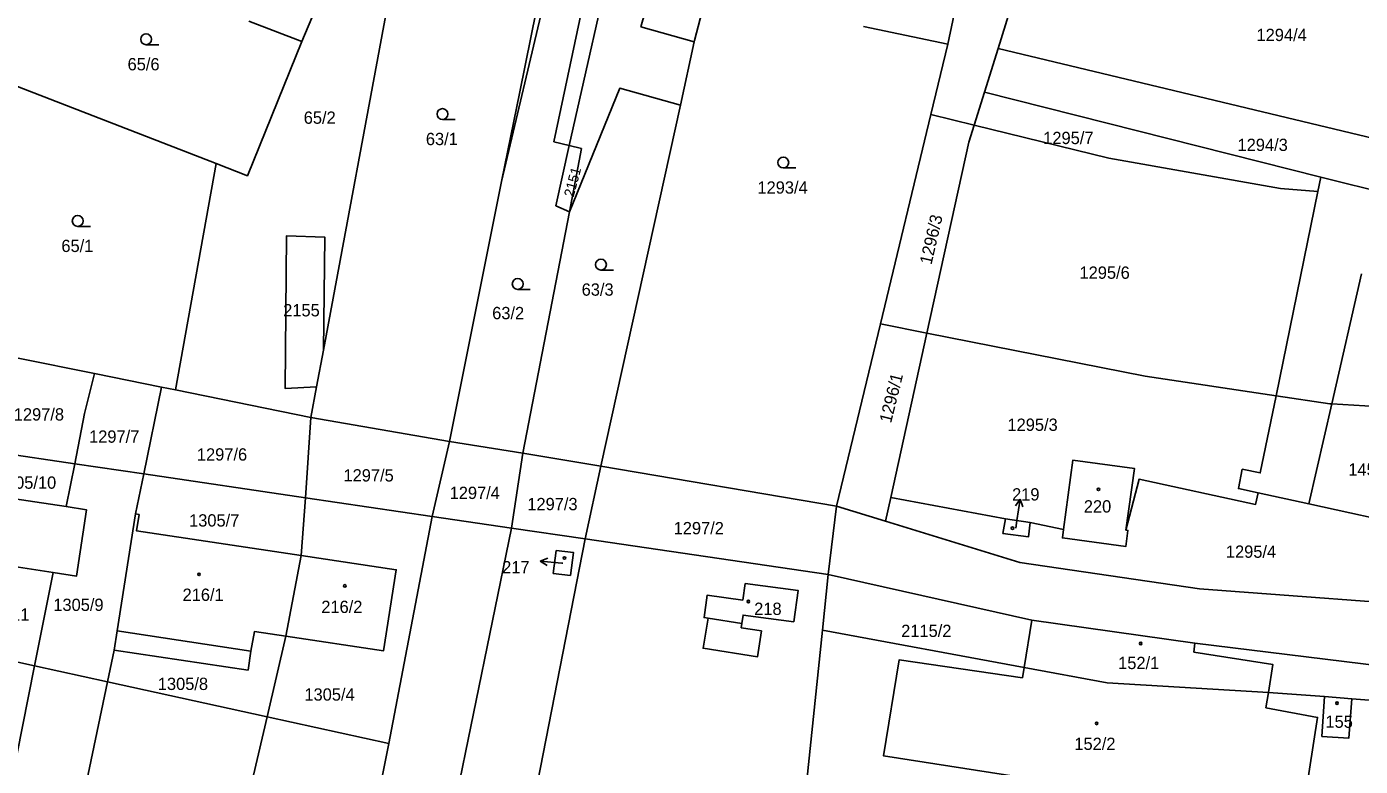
# Model space of a CAD drawing. Extents: x -776734 to -748832, y -1118122 to -976986.
# Drawn here: x -750683.1 to -750498.5, y -1113795.7 to -1113693.4 of the extents above; entities that cross this region are included whole.
import ezdxf

# ---------------------------------------------------------------- set-up
doc = ezdxf.new("R2010")
doc.units = 0
for name, color, linetype in [('KM_Hranice parcel', 7, 'Continuous'), ('KM_Parcelní čísla', 7, 'Continuous'), ('KM_Pop  PČ popisy', 7, 'Continuous'), ('KM_Vnitřní kresba', 7, 'Continuous'), ('KM_Značky budov', 7, 'Continuous'), ('KM_Značky kultur', 7, 'Continuous')]:
    doc.layers.add(name, color=color, linetype=linetype)

msp = doc.modelspace()

# ---------------------------------------------------------------- linework, layer by layer
at = {"layer": 'KM_Hranice parcel'}
for p, q in [((-750628.8, -1113667.14), (-750642.02, -1113738.14)), ((-750541.7, -1113674.15), (-750548.66, -1113696.39)), ((-750609.44, -1113681.25), (-750617.38, -1113714.81)), ((-750555.6, -1113695.8), (-750553.14, -1113684.03)), ((-750652.34, -1113692.61), (-750645, -1113695.43)), ((-750567.27, -1113693.37), (-750555.6, -1113695.8)), ((-750557.95, -1113705.52), (-750555.6, -1113695.8)), ((-750548.66, -1113696.39), (-750550.55, -1113702.44)), ((-750475.16, -1113713.99), (-750548.66, -1113696.39)), ((-750656.89, -1113712.33), (-750689.85, -1113699.57)), ((-750551.97, -1113706.99), (-750550.55, -1113702.44)), ((-750550.55, -1113702.44), (-750504, -1113714.18)), ((-750603.63, -1113754.15), (-750592.63, -1113704.23)), ((-750564.95, -1113734.49), (-750557.95, -1113705.52)), ((-750557.95, -1113705.52), (-750551.97, -1113706.99)), ((-750608, -1113709.82), (-750610.16, -1113709.31)), ((-750609.88, -1113718.15), (-750608, -1113709.82)), ((-750608, -1113709.82), (-750606.3, -1113710.22)), ((-750606.3, -1113710.22), (-750607.99, -1113719)), ((-750662.51, -1113743.62), (-750656.89, -1113712.33)), ((-750624.57, -1113750.73), (-750617.38, -1113714.81)), ((-750504, -1113714.18), (-750504.41, -1113716.19)), ((-750489.22, -1113717.91), (-750504, -1113714.18)), ((-750504.41, -1113716.19), (-750510.19, -1113744.43)), ((-750614.43, -1113752.38), (-750607.99, -1113719)), ((-750607.99, -1113719), (-750609.88, -1113718.15)), ((-750571.03, -1113759.68), (-750564.95, -1113734.49)), ((-750558.52, -1113735.76), (-750564.95, -1113734.49)), ((-750558.52, -1113735.76), (-750563.52, -1113758.51)), ((-750684.26, -1113739.23), (-750673.73, -1113741.35)), ((-750642.02, -1113738.14), (-750642.97, -1113743.21)), ((-750673.73, -1113741.35), (-750664.43, -1113743.23)), ((-750664.43, -1113743.23), (-750666.9, -1113755.23)), ((-750664.43, -1113743.23), (-750662.51, -1113743.62)), ((-750642.97, -1113743.21), (-750643.75, -1113747.41)), ((-750662.51, -1113743.62), (-750643.75, -1113747.41)), ((-750643.75, -1113747.41), (-750644.53, -1113758.52)), ((-750643.75, -1113747.41), (-750624.57, -1113750.73)), ((-750624.57, -1113750.73), (-750626.99, -1113761.1)), ((-750624.57, -1113750.73), (-750614.43, -1113752.38)), ((-750687.05, -1113752.27), (-750676.45, -1113753.83)), ((-750614.43, -1113752.38), (-750616.02, -1113762.71)), ((-750614.43, -1113752.38), (-750603.63, -1113754.15)), ((-750676.45, -1113753.83), (-750677.63, -1113759.76)), ((-750676.45, -1113753.83), (-750666.9, -1113755.23)), ((-750603.63, -1113754.15), (-750605.82, -1113764.21)), ((-750603.63, -1113754.15), (-750571.03, -1113759.68)), ((-750666.9, -1113755.23), (-750668.04, -1113760.76)), ((-750666.9, -1113755.23), (-750644.53, -1113758.52)), ((-750677.63, -1113759.76), (-750688.21, -1113758.16)), ((-750644.53, -1113758.52), (-750645.09, -1113766.51)), ((-750626.99, -1113761.1), (-750644.53, -1113758.52)), ((-750571.03, -1113759.68), (-750572.18, -1113769.16)), ((-750564.24, -1113761.77), (-750571.03, -1113759.68)), ((-750563.52, -1113758.51), (-750564.24, -1113761.77)), ((-750563.52, -1113758.51), (-750547.64, -1113761.45)), ((-750667.54, -1113760.85), (-750668.04, -1113760.76)), ((-750632.98, -1113792.5), (-750626.99, -1113761.1)), ((-750626.99, -1113761.1), (-750616.02, -1113762.71)), ((-750544.2, -1113761.96), (-750547.64, -1113761.45)), ((-750616.02, -1113762.71), (-750605.82, -1113764.21)), ((-750544.2, -1113761.96), (-750539.6, -1113762.94)), ((-750605.82, -1113764.21), (-750619.61, -1113835.03)), ((-750605.82, -1113764.21), (-750572.18, -1113769.16)), ((-750690.01, -1113767.27), (-750679.45, -1113768.86)), ((-750645.09, -1113766.51), (-750647.22, -1113777.66)), ((-750679.45, -1113768.86), (-750682.02, -1113781.77)), ((-750572.18, -1113769.16), (-750572.98, -1113776.85)), ((-750572.18, -1113769.16), (-750544, -1113775.45)), ((-750544, -1113775.45), (-750545.06, -1113781.98)), ((-750521.43, -1113778.62), (-750544, -1113775.45)), ((-750647.22, -1113777.66), (-750649.83, -1113788.82)), ((-750572.98, -1113776.85), (-750576.28, -1113808.6)), ((-750572.98, -1113776.85), (-750545.06, -1113781.98)), ((-750692.43, -1113779.5), (-750682.02, -1113781.77)), ((-750670.97, -1113779.6), (-750671.89, -1113783.99)), ((-750682.02, -1113781.77), (-750671.89, -1113783.99)), ((-750545.06, -1113781.98), (-750545.29, -1113783.44)), ((-750671.89, -1113783.99), (-750677.92, -1113812.71)), ((-750671.89, -1113783.99), (-750649.83, -1113788.82)), ((-750511.24, -1113785.44), (-750503.48, -1113786.01)), ((-750499.72, -1113786.31), (-750503.48, -1113786.01)), ((-750499.72, -1113786.31), (-750487.35, -1113787.31)), ((-750649.83, -1113788.82), (-750656.44, -1113817.12)), ((-750649.83, -1113788.82), (-750632.98, -1113792.5))]:
    msp.add_line(p, q, dxfattribs=at)
for points in [[(-750592.63, -1113704.23), (-750590.7, -1113695.51), (-750590.66, -1113695.32), (-750583.32, -1113667.22)], [(-750646.98, -1113673.23), (-750637.24, -1113676.97), (-750645, -1113695.43)], [(-750608.34, -1113676.58), (-750601.4, -1113680.66), (-750608, -1113709.82)], [(-750617.38, -1113714.81), (-750614.85, -1113702.39), (-750611.04, -1113683.71), (-750610.51, -1113681.55)], [(-750610.16, -1113709.31), (-750606.26, -1113691.06), (-750608.73, -1113690.47), (-750607.35, -1113680.66)], [(-750645, -1113695.43), (-750652.55, -1113714.01), (-750656.89, -1113712.33)], [(-750607.99, -1113719), (-750601.01, -1113701.9), (-750592.63, -1113704.23)], [(-750551.97, -1113706.99), (-750552.72, -1113709.37), (-750558.52, -1113735.76)], [(-750504.41, -1113716.19), (-750509.56, -1113715.79), (-750533.31, -1113711.58), (-750551.97, -1113706.99)], [(-750642.97, -1113743.21), (-750647.33, -1113743.41), (-750647.15, -1113722.32), (-750641.81, -1113722.5), (-750642.02, -1113738.14)], [(-750510.19, -1113744.43), (-750528.29, -1113741.73), (-750558.52, -1113735.76)], [(-750673.73, -1113741.35), (-750675.07, -1113746.9), (-750676.45, -1113753.83)], [(-750510.19, -1113744.43), (-750512.37, -1113755.09), (-750514.86, -1113754.58), (-750515.4, -1113757.25), (-750512.67, -1113757.85)], [(-750510.19, -1113744.43), (-750502.76, -1113745.54), (-750502.47, -1113745.56), (-750487.25, -1113746.48), (-750479.66, -1113746.94)], [(-750530.99, -1113763.01), (-750529.79, -1113754.48), (-750538.3, -1113753.32), (-750539.6, -1113762.94)], [(-750530.99, -1113763.01), (-750529.15, -1113755.97), (-750513.02, -1113759.46), (-750512.67, -1113757.85)], [(-750512.67, -1113757.85), (-750505.64, -1113759.39), (-750490.94, -1113762.6), (-750483.39, -1113764.25)], [(-750679.45, -1113768.86), (-750676.18, -1113769.35), (-750674.82, -1113760.19), (-750677.63, -1113759.76)], [(-750668.04, -1113760.76), (-750670.55, -1113776.92), (-750670.97, -1113779.6)], [(-750645.09, -1113766.51), (-750667.91, -1113763.09), (-750667.54, -1113760.85)], [(-750564.24, -1113761.77), (-750545.67, -1113767.49), (-750520.78, -1113771.12), (-750483.75, -1113773.87)], [(-750547.64, -1113761.45), (-750548, -1113763.47), (-750544.47, -1113763.95), (-750544.2, -1113761.96)], [(-750616.02, -1113762.71), (-750655.44, -1113954.92), (-750656.98, -1113962.87)], [(-750539.6, -1113762.94), (-750539.75, -1113764.07), (-750531, -1113765.29), (-750530.68, -1113763.05), (-750530.99, -1113763.01)], [(-750647.22, -1113777.66), (-750633.71, -1113779.69), (-750631.94, -1113768.49), (-750645.09, -1113766.51)], [(-750609.82, -1113765.83), (-750610.22, -1113769), (-750607.82, -1113769.28)], [(-750607.82, -1113769.28), (-750607.44, -1113766.08), (-750609.82, -1113765.83)], [(-750583.66, -1113770.38), (-750584, -1113772.67), (-750588.94, -1113772.01), (-750589.35, -1113775.09), (-750588.76, -1113775.18), (-750589.48, -1113779.33), (-750581.96, -1113780.53), (-750581.42, -1113776.94), (-750584.2, -1113776.51), (-750584.11, -1113775.93), (-750583.95, -1113774.76), (-750576.92, -1113775.68)], [(-750576.92, -1113775.68), (-750576.34, -1113771.33), (-750583.66, -1113770.38)], [(-750670.97, -1113779.6), (-750652.46, -1113782.35), (-750652.05, -1113779.74), (-750651.56, -1113777.01), (-750647.22, -1113777.66)], [(-750511.24, -1113785.44), (-750510.63, -1113781.6), (-750521.56, -1113779.86), (-750521.43, -1113778.62)], [(-750521.43, -1113778.62), (-750490.63, -1113782.43), (-750379.91, -1113791.76)], [(-750682.02, -1113781.77), (-750689.44, -1113819.04), (-750696.47, -1113853.81), (-750711.73, -1113927.62), (-750726.52, -1114009), (-750735.7, -1114074.08)], [(-750545.29, -1113783.44), (-750562.36, -1113780.95), (-750564.5, -1113794.22), (-750540.53, -1113797.95), (-750536.71, -1113799.35), (-750531.57, -1113800.11), (-750532.13, -1113803.44), (-750534.69, -1113803.06), (-750535.35, -1113807.43), (-750526.44, -1113808.76), (-750526.5, -1113809.3), (-750516.99, -1113810.76), (-750516.33, -1113805.85), (-750512.74, -1113806.39), (-750512.05, -1113803), (-750506.74, -1113803.79), (-750504.44, -1113788.89), (-750511.58, -1113787.57), (-750511.24, -1113785.44)], [(-750545.06, -1113781.98), (-750533.56, -1113784.1), (-750511.24, -1113785.44)], [(-750503.48, -1113786.01), (-750503.85, -1113791.53), (-750500.12, -1113791.79), (-750499.72, -1113786.31)], [(-750666.69, -1113961.47), (-750648.27, -1113866.49), (-750645.15, -1113853.14), (-750632.98, -1113792.5)]]:
    msp.add_lwpolyline(points, dxfattribs=at)
at = {"layer": 'KM_Pop  PČ popisy'}
for p, q in [((-750545.581, -1113758.726), (-750546.232, -1113759.637)), ((-750546.05, -1113761.69), (-750545.581, -1113758.726)), ((-750545.581, -1113758.726), (-750545.243, -1113759.793)), ((-750546.21, -1113762.74), (-750546.05, -1113761.69)), ((-750612.02, -1113767.308), (-750610.978, -1113766.897)), ((-750609.03, -1113767.57), (-750612.02, -1113767.308)), ((-750612.02, -1113767.308), (-750611.066, -1113767.895)), ((-750608.9, -1113767.58), (-750609.03, -1113767.57))]:
    msp.add_line(p, q, dxfattribs=at)
at = {"layer": 'KM_Vnitřní kresba'}
for p, q in [((-750595.41, -1113683.84), (-750598.08, -1113693.42)), ((-750598.08, -1113693.42), (-750590.7, -1113695.51)), ((-750502.47, -1113745.56), (-750498.35, -1113727.56)), ((-750505.64, -1113759.39), (-750502.47, -1113745.56)), ((-750584.11, -1113775.93), (-750588.76, -1113775.18)), ((-750670.55, -1113776.92), (-750652.05, -1113779.74))]:
    msp.add_line(p, q, dxfattribs=at)
at = {"layer": 'KM_Značky budov'}
for centre in [(-750534.7568, -1113757.3592), (-750546.6668, -1113762.7392), (-750608.6668, -1113766.8592), (-750659.2368, -1113769.1192), (-750639.0568, -1113770.7192), (-750583.2168, -1113772.8792), (-750528.9168, -1113778.6792), (-750501.7568, -1113786.9292), (-750535.0168, -1113789.7292)]:
    msp.add_circle(centre, 0.175, dxfattribs=at)
at = {"layer": 'KM_Značky kultur'}
for p, q in [((-750666.563, -1113695.88), (-750664.813, -1113695.88)), ((-750625.553, -1113706.22), (-750623.803, -1113706.22)), ((-750578.383, -1113712.93), (-750576.633, -1113712.93)), ((-750676.033, -1113721), (-750674.283, -1113721)), ((-750603.613, -1113727.04), (-750601.863, -1113727.04)), ((-750615.143, -1113729.72), (-750613.393, -1113729.72))]:
    msp.add_line(p, q, dxfattribs=at)
for centre in [(-750666.5629, -1113695.1298), (-750625.5529, -1113705.4698), (-750578.3829, -1113712.1798), (-750676.0329, -1113720.2498), (-750603.6129, -1113726.2898), (-750615.1429, -1113728.9698)]:
    msp.add_circle(centre, 0.75, dxfattribs=at)

# ---------------------------------------------------------------- texts
at = {"layer": 'KM_Parcelní čísla'}
for s, p in [('1294/4', (-750512.89, -1113695.38)), ('65/6', (-750669.13, -1113699.43)), ('65/2', (-750644.75, -1113706.82)), ('63/1', (-750627.85, -1113709.77)), ('1295/7', (-750542.407, -1113709.63)), ('1294/3', (-750515.517, -1113710.58)), ('1293/4', (-750581.96, -1113716.48)), ('65/1', (-750678.29, -1113724.55)), ('1295/6', (-750537.387, -1113728.25)), ('63/3', (-750606.29, -1113730.59)), ('2155', (-750647.594, -1113733.45)), ('63/2', (-750618.67, -1113733.84)), ('1297/8', (-750684.877, -1113747.85)), ('1295/3', (-750547.357, -1113749.28)), ('1297/7', (-750674.457, -1113750.92)), ('1297/6', (-750659.537, -1113753.39)), ('145/2', (-750500.19, -1113755.47)), ('1305/10', (-750687.226, -1113757.28)), ('1297/5', (-750639.247, -1113756.28)), ('1297/4', (-750624.557, -1113758.7)), ('219', (-750546.72, -1113758.91)), ('1297/3', (-750613.807, -1113760.25)), ('220', (-750536.79, -1113760.57)), ('1305/7', (-750660.617, -1113762.51)), ('1297/2', (-750593.557, -1113763.58)), ('1295/4', (-750517.13, -1113766.83)), ('217', (-750617.29, -1113768.98)), ('216/1', (-750661.52, -1113772.79)), ('1305/9', (-750679.407, -1113774.18)), ('216/2', (-750642.32, -1113774.46)), ('1305/11', (-750690.936, -1113775.52)), ('218', (-750582.41, -1113774.73)), ('2115/2', (-750562.067, -1113777.78)), ('152/1', (-750532.04, -1113782.22)), ('1305/8', (-750664.947, -1113785.11)), ('1305/4', (-750644.657, -1113786.58)), ('155', (-750503.35, -1113790.34)), ('152/2', (-750538.1, -1113793.4))]:
    msp.add_text(s, height=1.7, dxfattribs=at).set_placement(p)
for s, height, rotation, p in [('2151', 1.4, 75, (-750607.417, -1113717.057)), ('1296/3', 1.7, 77, (-750557.879, -1113726.387)), ('1296/1', 1.7, 76, (-750563.47, -1113748.296))]:
    msp.add_text(s, height=height, rotation=rotation, dxfattribs=at).set_placement(p)

doc.saveas('drawing.dxf')
